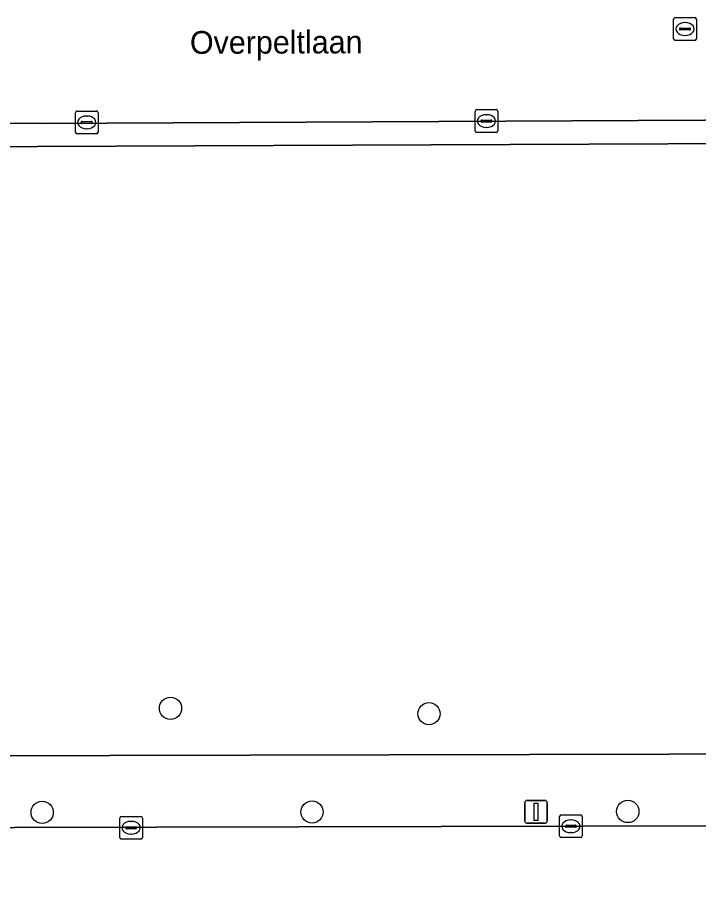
# Model space of a CAD drawing. Extents: x 160732 to 162107, y 387428 to 388479.
# Drawn here: x 161187.58 to 161217.48, y 388054.81 to 388093.39 of the extents above; entities that cross this region are included whole.
import ezdxf

# ---------------------------------------------------------------- set-up
doc = ezdxf.new("R2010")
doc.units = 0
for name, color, linetype in [('IMGEO_Boom', 7, 'Continuous'), ('IMGEO_Groenvoorziening', 7, 'Continuous'), ('IMGEO_Kolk', 7, 'Continuous'), ('IMGEO_Lichtmast', 7, 'Continuous'), ('IMGEO_Openbare_ruimte_label', 7, 'Continuous'), ('IMGEO_Rijbaan_lokaal_open', 7, 'Continuous'), ('IMGEO_Rioolput', 7, 'Continuous'), ('IMGEO_Voetpad_open', 7, 'Continuous')]:
    doc.layers.add(name, color=color, linetype=linetype)

msp = doc.modelspace()

# ---------------------------------------------------------------- linework, layer by layer
at = {"layer": 'IMGEO_Boom'}
for centre in [(161194.293, 388063.067), (161205.648, 388062.828), (161188.655, 388058.497), (161200.51, 388058.514), (161214.381, 388058.537)]:
    msp.add_circle(centre, 0.489, dxfattribs=at)
at = {"layer": 'IMGEO_Groenvoorziening'}
msp.add_lwpolyline([(161219.601, 388087.862), (161178.04, 388087.692), (161178.421, 388087.112), (161178.898, 388085.755), (161179.279, 388083.192), (161179.325, 388063.311), (161179.331, 388060.968), (161271.486, 388061.181), (161271.445, 388076.346), (161271.433, 388077.094), (161262.619, 388077.275), (161250.601, 388076.514), (161236.809, 388076.514), (161221.156, 388076.273), (161221.081, 388079.522), (161220.991, 388083.621), (161220.673, 388083.624), (161220.656, 388086.86)], dxfattribs=at)
at = {"layer": 'IMGEO_Kolk'}
for p, q in [((161190.115, 388088.363), (161190.115, 388089.215)), ((161190.19, 388089.289), (161191.042, 388089.289)), ((161190.603, 388089.069), (161190.628, 388089.069)), ((161191.116, 388089.215), (161191.116, 388088.363)), ((161207.672, 388088.422), (161207.672, 388089.274)), ((161207.747, 388089.348), (161208.599, 388089.348)), ((161208.16, 388089.128), (161208.185, 388089.128)), ((161208.673, 388089.274), (161208.673, 388088.422)), ((161190.374, 388088.783), (161190.374, 388088.795)), ((161190.812, 388088.746), (161190.414, 388088.746)), ((161190.417, 388088.832), (161190.815, 388088.832)), ((161190.858, 388088.795), (161190.858, 388088.783)), ((161207.931, 388088.842), (161207.931, 388088.854)), ((161208.369, 388088.805), (161207.971, 388088.805)), ((161207.974, 388088.891), (161208.372, 388088.891)), ((161208.415, 388088.854), (161208.415, 388088.842)), ((161190.626, 388088.509), (161190.601, 388088.509)), ((161208.599, 388088.348), (161207.747, 388088.348)), ((161208.183, 388088.568), (161208.158, 388088.568)), ((161191.042, 388088.289), (161190.19, 388088.289)), ((161192.065, 388057.395), (161192.065, 388058.247)), ((161192.14, 388058.321), (161192.992, 388058.321)), ((161193.066, 388058.247), (161193.066, 388057.395)), ((161211.381, 388057.462), (161211.381, 388058.314)), ((161211.456, 388058.388), (161212.308, 388058.388)), ((161212.382, 388058.314), (161212.382, 388057.462)), ((161192.324, 388057.815), (161192.324, 388057.827)), ((161192.367, 388057.864), (161192.765, 388057.864)), ((161192.553, 388058.101), (161192.578, 388058.101)), ((161192.808, 388057.827), (161192.808, 388057.815)), ((161211.64, 388057.882), (161211.64, 388057.894)), ((161212.078, 388057.845), (161211.68, 388057.845)), ((161211.683, 388057.931), (161212.081, 388057.931)), ((161211.869, 388058.168), (161211.894, 388058.168)), ((161212.124, 388057.894), (161212.124, 388057.882)), ((161192.762, 388057.778), (161192.364, 388057.778)), ((161192.576, 388057.541), (161192.551, 388057.541)), ((161211.892, 388057.608), (161211.867, 388057.608)), ((161192.992, 388057.321), (161192.14, 388057.321)), ((161212.308, 388057.388), (161211.456, 388057.388))]:
    msp.add_line(p, q, dxfattribs=at)
for points in [[(161190.115, 388088.363), (161190.115, 388089.215)], [(161190.19, 388089.289), (161191.042, 388089.289)], [(161191.116, 388089.215), (161191.116, 388088.363)], [(161207.672, 388088.422), (161207.672, 388089.274)], [(161207.747, 388089.348), (161208.599, 388089.348)], [(161208.673, 388089.274), (161208.673, 388088.422)], [(161208.599, 388088.348), (161207.747, 388088.348)], [(161191.042, 388088.289), (161190.19, 388088.289)], [(161192.065, 388057.395), (161192.065, 388058.247)], [(161192.14, 388058.321), (161192.992, 388058.321)], [(161193.066, 388058.247), (161193.066, 388057.395)], [(161211.381, 388057.462), (161211.381, 388058.314)], [(161211.456, 388058.388), (161212.308, 388058.388)], [(161212.382, 388058.314), (161212.382, 388057.462)], [(161192.992, 388057.321), (161192.14, 388057.321)], [(161212.308, 388057.388), (161211.456, 388057.388)]]:
    msp.add_lwpolyline(points, dxfattribs=at)
for centre, radius, start, end in [((161190.192, 388089.213), 0.0765, 91.552, 178.448), ((161190.192, 388089.213), 0.0765, 91.552, 178.448), ((161191.04, 388089.213), 0.0765, 1.552, 88.448), ((161191.04, 388089.213), 0.0765, 1.552, 88.448), ((161207.749, 388089.272), 0.0765, 91.552, 178.448), ((161207.749, 388089.272), 0.0765, 91.552, 178.448), ((161208.597, 388089.272), 0.0765, 1.552, 88.448), ((161208.597, 388089.272), 0.0765, 1.552, 88.448), ((161190.414, 388088.792), 0.0403, 85.8775, 175.7526), ((161190.411, 388088.782), 0.0366, 178.938, 274.7102), ((161190.815, 388088.789), 0.043, 264.8664, 352.4533), ((161190.819, 388088.794), 0.0386, 1.7309, 96.639), ((161207.971, 388088.851), 0.0403, 85.8775, 175.7526), ((161207.968, 388088.841), 0.0366, 178.938, 274.7102), ((161208.372, 388088.848), 0.043, 264.8664, 352.4533), ((161208.376, 388088.853), 0.0386, 1.7309, 96.639), ((161190.192, 388088.365), 0.0765, 181.552, 268.448), ((161190.192, 388088.365), 0.0765, 181.552, 268.448), ((161191.04, 388088.365), 0.0765, 271.552, 358.448), ((161191.04, 388088.365), 0.0765, 271.552, 358.448), ((161207.749, 388088.424), 0.0765, 181.552, 268.448), ((161207.749, 388088.424), 0.0765, 181.552, 268.448), ((161208.597, 388088.424), 0.0765, 271.552, 358.448), ((161208.597, 388088.424), 0.0765, 271.552, 358.448), ((161192.142, 388058.245), 0.0765, 91.552, 178.448), ((161192.142, 388058.245), 0.0765, 91.552, 178.448), ((161192.99, 388058.245), 0.0765, 1.552, 88.448), ((161192.99, 388058.245), 0.0765, 1.552, 88.448), ((161211.458, 388058.312), 0.0765, 91.552, 178.448), ((161211.458, 388058.312), 0.0765, 91.552, 178.448), ((161212.306, 388058.312), 0.0765, 1.552, 88.448), ((161212.306, 388058.312), 0.0765, 1.552, 88.448), ((161192.364, 388057.824), 0.0403, 85.8775, 175.7526), ((161192.361, 388057.814), 0.0366, 178.938, 274.7102), ((161192.765, 388057.821), 0.043, 264.8664, 352.4533), ((161192.769, 388057.826), 0.0386, 1.7309, 96.639), ((161211.68, 388057.891), 0.0403, 85.8775, 175.7526), ((161211.677, 388057.881), 0.0366, 178.938, 274.7102), ((161212.081, 388057.888), 0.043, 264.8664, 352.4533), ((161212.085, 388057.893), 0.0386, 1.7309, 96.639), ((161211.458, 388057.464), 0.0765, 181.552, 268.448), ((161211.458, 388057.464), 0.0765, 181.552, 268.448), ((161212.306, 388057.464), 0.0765, 271.552, 358.448), ((161212.306, 388057.464), 0.0765, 271.552, 358.448), ((161192.142, 388057.397), 0.0765, 181.552, 268.448), ((161192.142, 388057.397), 0.0765, 181.552, 268.448), ((161192.99, 388057.397), 0.0765, 271.552, 358.448), ((161192.99, 388057.397), 0.0765, 271.552, 358.448)]:
    msp.add_arc(centre, radius, start, end, dxfattribs=at)
for centre, major_axis, ratio, start_param, end_param in [((161190.602, 388088.789), (-0.387, 0.002), 0.722429, 4.712389, 7.853982), ((161190.627, 388088.789), (-0.39, 0.002), 0.717154, 1.570796, 4.712389), ((161208.159, 388088.848), (-0.387, 0.002), 0.722429, 4.712389, 7.853982), ((161208.184, 388088.848), (-0.39, 0.002), 0.717154, 1.570796, 4.712389), ((161192.552, 388057.821), (-0.387, 0.002), 0.722429, 4.712389, 7.853982), ((161192.577, 388057.821), (-0.39, 0.002), 0.717154, 1.570796, 4.712389), ((161211.868, 388057.888), (-0.387, 0.002), 0.722429, 4.712389, 7.853982), ((161211.893, 388057.888), (-0.39, 0.002), 0.717154, 1.570796, 4.712389)]:
    msp.add_ellipse(centre, major_axis=major_axis, ratio=ratio, start_param=start_param, end_param=end_param, dxfattribs=at)
at = {"layer": 'IMGEO_Lichtmast'}
for p, q in [((161209.955, 388059.021), (161210.745, 388059.021)), ((161210.745, 388059.021), (161209.955, 388059.021)), ((161209.855, 388058.121), (161209.855, 388058.921)), ((161209.855, 388058.921), (161209.855, 388058.121)), ((161210.845, 388058.921), (161210.845, 388058.121)), ((161210.845, 388058.121), (161210.845, 388058.921)), ((161210.745, 388058.021), (161209.955, 388058.021)), ((161209.955, 388058.021), (161210.745, 388058.021))]:
    msp.add_line(p, q, dxfattribs=at)
msp.add_lwpolyline([(161210.275, 388058.896), (161210.425, 388058.896), (161210.425, 388058.146), (161210.275, 388058.146), (161210.275, 388058.896)], dxfattribs=at)
for centre, start, end in [((161209.955, 388058.921), 90, 180), ((161209.955, 388058.921), 90, 180), ((161210.745, 388058.921), 0, 90), ((161210.745, 388058.921), 360, 90), ((161209.955, 388058.121), 180, 270), ((161209.955, 388058.121), 180, 270), ((161210.745, 388058.121), 270, 0), ((161210.745, 388058.121), 270, 0)]:
    msp.add_arc(centre, 0.1, start, end, dxfattribs=at)
at = {"layer": 'IMGEO_Rijbaan_lokaal_open'}
for points in [[(161246.71, 388093.94), (161167.689, 388093.754), (161167.577, 388093.743), (161167.102, 388093.748), (161166.812, 388088.76), (161188.566, 388088.744), (161220.677, 388088.898), (161246.674, 388088.93)], [(161262.413, 388053.043), (161262.397, 388058.009), (161168.683, 388057.787), (161168.664, 388052.88), (161170.608, 388052.85)]]:
    msp.add_lwpolyline(points, close=True, dxfattribs=at)
at = {"layer": 'IMGEO_Rioolput'}
for p, q in [((161216.396, 388092.463), (161216.396, 388093.315)), ((161216.471, 388093.389), (161217.323, 388093.389)), ((161217.397, 388093.315), (161217.397, 388092.463)), ((161216.698, 388092.932), (161217.096, 388092.932)), ((161216.884, 388093.169), (161216.909, 388093.169)), ((161216.655, 388092.883), (161216.655, 388092.895)), ((161217.093, 388092.846), (161216.695, 388092.846)), ((161216.907, 388092.609), (161216.882, 388092.609)), ((161217.139, 388092.895), (161217.139, 388092.883)), ((161217.323, 388092.389), (161216.471, 388092.389))]:
    msp.add_line(p, q, dxfattribs=at)
for points in [[(161216.396, 388092.463), (161216.396, 388093.315)], [(161216.471, 388093.389), (161217.323, 388093.389)], [(161217.397, 388093.315), (161217.397, 388092.463)], [(161217.323, 388092.389), (161216.471, 388092.389)]]:
    msp.add_lwpolyline(points, dxfattribs=at)
for centre, radius, start, end in [((161216.473, 388093.313), 0.0765, 91.552, 178.448), ((161216.473, 388093.313), 0.0765, 91.552, 178.448), ((161217.321, 388093.313), 0.0765, 1.552, 88.448), ((161217.321, 388093.313), 0.0765, 1.552, 88.448), ((161216.695, 388092.892), 0.0403, 85.8775, 175.7526), ((161217.1, 388092.894), 0.0386, 1.7309, 96.639), ((161216.692, 388092.882), 0.0366, 178.938, 274.7102), ((161217.096, 388092.889), 0.043, 264.8664, 352.4533), ((161216.473, 388092.465), 0.0765, 181.552, 268.448), ((161216.473, 388092.465), 0.0765, 181.552, 268.448), ((161217.321, 388092.465), 0.0765, 271.552, 358.448), ((161217.321, 388092.465), 0.0765, 271.552, 358.448)]:
    msp.add_arc(centre, radius, start, end, dxfattribs=at)
for centre, major_axis, ratio, start_param, end_param in [((161216.883, 388092.889), (-0.387, 0.002), 0.722429, 4.712389, 7.853982), ((161216.908, 388092.889), (-0.39, 0.002), 0.717154, 1.570796, 4.712389)]:
    msp.add_ellipse(centre, major_axis=major_axis, ratio=ratio, start_param=start_param, end_param=end_param, dxfattribs=at)
at = {"layer": 'IMGEO_Voetpad_open'}
for points in [[(161220.677, 388088.898), (161188.566, 388088.744), (161166.812, 388088.76), (161166.323, 388087.644), (161178.04, 388087.692), (161219.601, 388087.862)], [(161292.97, 388061.231), (161272.746, 388061.184), (161272.662, 388076.357), (161272.668, 388077.177), (161272.673, 388077.898), (161272.651, 388078.833), (161271.436, 388078.731), (161271.434, 388077.845), (161271.433, 388077.094), (161271.445, 388076.346), (161271.486, 388061.181), (161179.331, 388060.968), (161169.258, 388060.945), (161166.3, 388060.938), (161167.388, 388057.873), (161168.683, 388057.787), (161262.397, 388058.009), (161265.907, 388058.035), (161294.168, 388058.061), (161294.429, 388061.763)]]:
    msp.add_lwpolyline(points, dxfattribs=at)

# ---------------------------------------------------------------- texts
at = {"layer": 'IMGEO_Openbare_ruimte_label'}
msp.add_text('Overpeltlaan', height=1, rotation=0.1719, dxfattribs=at).set_placement((161195.148, 388091.799))

doc.saveas('drawing.dxf')
